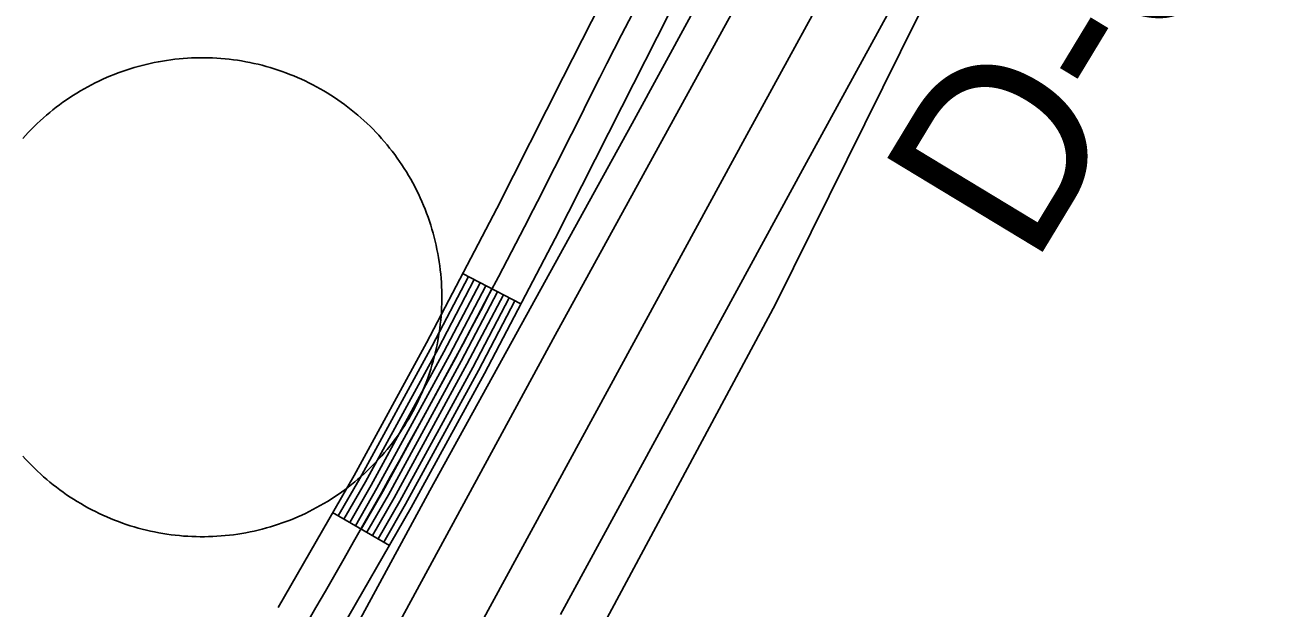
# Model space of a CAD drawing. Extents: x 3568792 to 3606828, y 529143 to 554785.
# Drawn here: x 3574396 to 3574964, y 545022 to 545289 of the extents above; entities that cross this region are included whole.
import ezdxf

# ---------------------------------------------------------------- set-up
doc = ezdxf.new("R2010")
doc.units = 0
for name, color, linetype in [('V-DOMW-TANK', 7, 'Continuous'), ('V-RIVR-RANG-IDEN', 7, 'Continuous'), ('V-ROAD-CNTR', 7, 'Continuous'), ('V-SITE-VEGE', 7, 'Continuous'), ('V-UTIL-LINE', 7, 'Continuous')]:
    doc.layers.add(name, color=color, linetype=linetype)

msp = doc.modelspace()

# ---------------------------------------------------------------- linework, layer by layer
at = {"layer": 'V-DOMW-TANK'}
for points in [[(3574413.91, 545253.69), (3574415.48, 545254.79), (3574417.06, 545255.86), (3574418.67, 545256.9), (3574420.29, 545257.92), (3574421.92, 545258.9), (3574423.58, 545259.86), (3574425.25, 545260.78), (3574426.94, 545261.68), (3574428.63, 545262.55), (3574430.35, 545263.39), (3574432.08, 545264.2), (3574433.83, 545264.98), (3574435.59, 545265.72), (3574437.36, 545266.44), (3574439.15, 545267.13), (3574440.94, 545267.78), (3574442.75, 545268.41), (3574444.56, 545269), (3574446.39, 545269.56), (3574448.23, 545270.08), (3574450.07, 545270.58), (3574451.92, 545271.04), (3574453.79, 545271.47), (3574455.66, 545271.87), (3574457.53, 545272.24), (3574459.41, 545272.57), (3574461.3, 545272.87), (3574463.19, 545273.14), (3574465.09, 545273.37), (3574466.99, 545273.57), (3574468.89, 545273.74), (3574470.8, 545273.87), (3574472.71, 545273.97), (3574474.62, 545274.04), (3574476.53, 545274.08), (3574478.44, 545274.08), (3574480.35, 545274.05), (3574482.26, 545273.98), (3574484.17, 545273.88), (3574486.08, 545273.75), (3574487.98, 545273.58), (3574489.88, 545273.38), (3574491.78, 545273.15), (3574493.67, 545272.89), (3574495.56, 545272.59), (3574497.44, 545272.26), (3574499.31, 545271.9), (3574501.19, 545271.5), (3574503.05, 545271.07), (3574504.9, 545270.61), (3574506.75, 545270.11), (3574508.59, 545269.59), (3574510.41, 545269.03), (3574512.23, 545268.44), (3574514.04, 545267.82), (3574515.83, 545267.17), (3574517.62, 545266.48), (3574519.39, 545265.77), (3574521.15, 545265.02), (3574522.9, 545264.25), (3574524.63, 545263.44), (3574526.34, 545262.6), (3574528.05, 545261.74), (3574529.74, 545260.84), (3574531.41, 545259.91), (3574533.06, 545258.96), (3574534.7, 545257.98), (3574536.32, 545256.96), (3574537.93, 545255.93), (3574539.51, 545254.86), (3574541.08, 545253.76), (3574542.62, 545252.64), (3574544.15, 545251.49), (3574545.66, 545250.32), (3574547.14, 545249.11), (3574548.61, 545247.89), (3574550.05, 545246.63), (3574551.47, 545245.35), (3574552.87, 545244.05), (3574554.24, 545242.72), (3574555.6, 545241.38), (3574556.93, 545240), (3574558.23, 545238.6), (3574559.51, 545237.19), (3574560.76, 545235.74), (3574561.99, 545234.28), (3574563.19, 545232.8), (3574564.37, 545231.29), (3574565.52, 545229.77), (3574566.65, 545228.22), (3574567.75, 545226.66), (3574568.81, 545225.07), (3574569.85, 545223.47), (3574570.87, 545221.85), (3574571.85, 545220.21), (3574572.81, 545218.56), (3574573.74, 545216.89), (3574574.63, 545215.2), (3574575.5, 545213.5), (3574576.34, 545211.78)], [(3574395.5, 545237.1), (3574396.78, 545238.52), (3574398.08, 545239.92), (3574399.41, 545241.29), (3574400.76, 545242.64), (3574402.13, 545243.97), (3574403.53, 545245.28), (3574404.95, 545246.56), (3574406.39, 545247.81), (3574407.85, 545249.04), (3574409.34, 545250.24), (3574410.84, 545251.42), (3574412.37, 545252.57), (3574413.91, 545253.69)], [(3574576.34, 545211.78), (3574577.15, 545210.05), (3574577.93, 545208.3), (3574578.68, 545206.55), (3574579.39, 545204.77), (3574580.08, 545202.99), (3574580.73, 545201.19), (3574581.36, 545199.39), (3574581.95, 545197.57), (3574582.51, 545195.74), (3574583.04, 545193.91), (3574583.53, 545192.06), (3574583.99, 545190.21), (3574584.43, 545188.34), (3574584.82, 545186.48), (3574585.19, 545184.6), (3574585.52, 545182.72), (3574585.82, 545180.83), (3574586.09, 545178.94), (3574586.32, 545177.04), (3574586.52, 545175.14), (3574586.69, 545173.24), (3574586.83, 545171.33), (3574586.93, 545169.43), (3574586.99, 545167.52), (3574587.03, 545165.6), (3574587.03, 545163.69), (3574587, 545161.78), (3574586.93, 545159.87), (3574586.83, 545157.96), (3574586.7, 545156.06), (3574586.54, 545154.15), (3574586.34, 545152.25), (3574586.1, 545150.36), (3574585.84, 545148.46), (3574585.54, 545146.58), (3574585.21, 545144.69), (3574584.85, 545142.82), (3574584.45, 545140.95), (3574584.02, 545139.08), (3574583.56, 545137.23), (3574583.07, 545135.39), (3574582.54, 545133.55), (3574581.98, 545131.72), (3574581.39, 545129.9), (3574580.77, 545128.1), (3574580.12, 545126.3), (3574579.44, 545124.52), (3574578.72, 545122.74), (3574577.98, 545120.99), (3574577.2, 545119.24), (3574576.39, 545117.51), (3574575.56, 545115.79), (3574574.69, 545114.08), (3574573.79, 545112.4), (3574572.87, 545110.73), (3574571.91, 545109.07), (3574570.93, 545107.43), (3574569.92, 545105.81), (3574568.88, 545104.21), (3574567.81, 545102.62)], [(3574567.81, 545102.62), (3574566.71, 545101.06), (3574565.59, 545099.51), (3574564.44, 545097.98), (3574563.27, 545096.48), (3574562.07, 545094.99), (3574560.84, 545093.53), (3574559.58, 545092.08), (3574558.31, 545090.66), (3574557, 545089.27), (3574555.68, 545087.89), (3574554.33, 545086.54), (3574552.95, 545085.21), (3574551.56, 545083.91), (3574550.14, 545082.62), (3574548.69, 545081.37), (3574547.23, 545080.14), (3574545.75, 545078.94), (3574544.24, 545077.76), (3574542.72, 545076.61), (3574541.17, 545075.49), (3574539.61, 545074.39), (3574538.02, 545073.32), (3574536.42, 545072.28), (3574534.8, 545071.27), (3574533.16, 545070.28), (3574531.51, 545069.32), (3574529.84, 545068.4), (3574528.15, 545067.5), (3574526.45, 545066.63), (3574524.73, 545065.79), (3574523, 545064.98), (3574521.25, 545064.2), (3574519.5, 545063.46), (3574517.72, 545062.74), (3574515.94, 545062.06), (3574514.15, 545061.4), (3574512.34, 545060.78), (3574510.52, 545060.19), (3574508.7, 545059.63), (3574506.86, 545059.1), (3574505.01, 545058.6), (3574503.16, 545058.14), (3574501.3, 545057.71), (3574499.43, 545057.31), (3574497.55, 545056.94), (3574495.67, 545056.61), (3574493.78, 545056.31), (3574491.89, 545056.04), (3574490, 545055.81), (3574488.09, 545055.61), (3574486.19, 545055.44), (3574484.29, 545055.31), (3574482.38, 545055.21), (3574480.47, 545055.14), (3574478.56, 545055.1), (3574476.65, 545055.1), (3574474.73, 545055.14), (3574472.82, 545055.2), (3574470.92, 545055.3), (3574469.01, 545055.43), (3574467.11, 545055.6), (3574465.21, 545055.8), (3574463.31, 545056.03), (3574461.42, 545056.29), (3574459.53, 545056.59), (3574457.65, 545056.92), (3574455.77, 545057.29), (3574453.9, 545057.68), (3574452.04, 545058.11), (3574450.18, 545058.57), (3574448.34, 545059.07), (3574446.5, 545059.59), (3574444.67, 545060.15), (3574442.86, 545060.74), (3574441.05, 545061.36), (3574439.25, 545062.01), (3574437.47, 545062.7), (3574435.7, 545063.41), (3574433.94, 545064.16), (3574432.19, 545064.93), (3574430.46, 545065.74), (3574428.74, 545066.58), (3574427.04, 545067.45), (3574425.35, 545068.34), (3574423.68, 545069.27), (3574422.02, 545070.22), (3574420.38, 545071.2), (3574418.76, 545072.21), (3574417.16, 545073.26), (3574415.58, 545074.32), (3574414.01, 545075.42), (3574412.46, 545076.54), (3574410.94, 545077.69), (3574409.43, 545078.87), (3574407.94, 545080.07), (3574406.48, 545081.3), (3574405.04, 545082.55), (3574403.61, 545083.83), (3574402.21, 545085.13), (3574400.84, 545086.45)], [(3574400.84, 545086.45), (3574399.49, 545087.81), (3574398.16, 545089.18), (3574396.86, 545090.58), (3574395.58, 545092)]]:
    msp.add_lwpolyline(points, dxfattribs=at)
at = {"layer": 'V-ROAD-CNTR'}
for p, q in [((3574596.54, 545175.4), (3574623.12, 545161.5)), ((3574537.13, 545066.12), (3574563.14, 545051.15))]:
    msp.add_line(p, q, dxfattribs=at)
for points in [[(3574678.59, 546490.05), (3575123.45, 546255.91), (3575223.94, 546148.9), (3575228.49, 546135.75), (3575230.61, 546121.88), (3575230.3, 546109.61), (3575228.45, 546103.51), (3575135.1, 545923.32), (3574752.8, 545224.48), (3574641.31, 545019.62)], [(3574667.22, 546462.13), (3575105.02, 546231.71), (3575197.68, 546133.03), (3575199.24, 546128.52), (3575200.55, 546119.98), (3575200.41, 546114.43), (3575200.54, 546114.86), (3575108.62, 545937.42), (3574726.47, 545238.85), (3574280.38, 544419.16)], [(3574642.53, 545265.22), (3574664.09, 545307.83), (3574686.56, 545349.83), (3574709.72, 545391.38), (3574733.52, 545432.97), (3574756.11, 545470.42)], [(3574669.3, 545251.68), (3574690.7, 545293.98), (3574712.89, 545335.45), (3574735.85, 545376.63), (3574759.38, 545417.77), (3574781.8, 545454.92)], [(3574512.2, 545022.78), (3574546.92, 545083.12), (3574580.01, 545143.81), (3574612.1, 545205.16), (3574642.54, 545265.23)], [(3574538.2, 545007.82), (3574573.1, 545068.46), (3574606.47, 545129.67), (3574638.78, 545191.43), (3574669.3, 545251.67)], [(3574539.73, 545064.62), (3574549.54, 545081.66), (3574582.66, 545142.39), (3574599.2, 545174.01)], [(3574542.33, 545063.12), (3574552.16, 545080.19), (3574585.3, 545140.98), (3574601.85, 545172.62)], [(3574544.94, 545061.63), (3574554.77, 545078.72), (3574587.95, 545139.57), (3574604.51, 545171.23)], [(3574547.54, 545060.13), (3574557.39, 545077.26), (3574590.6, 545138.15), (3574607.17, 545169.84)], [(3574550.14, 545058.63), (3574560.01, 545075.79), (3574593.24, 545136.74), (3574609.83, 545168.45)], [(3574552.74, 545057.14), (3574562.63, 545074.32), (3574595.89, 545135.33), (3574612.49, 545167.06)], [(3574555.34, 545055.64), (3574565.24, 545072.86), (3574598.53, 545133.91), (3574615.15, 545165.67)], [(3574557.94, 545054.14), (3574567.86, 545071.39), (3574601.18, 545132.5), (3574617.8, 545164.28)], [(3574560.54, 545052.65), (3574570.48, 545069.92), (3574603.83, 545131.09), (3574620.46, 545162.89)]]:
    msp.add_lwpolyline(points, dxfattribs=at)
for centre, radius, start, end in [((3577089.12, 544045.1), 2718.95, 148.57597, 153.49622), ((3571080.02, 547024.23), 3988.11, 329.75299, 333.71985)]:
    msp.add_arc(centre, radius, start, end, dxfattribs=at)
at = {"layer": 'V-SITE-VEGE'}
msp.add_lwpolyline([(3574647.95, 544990.75), (3574739.46, 545161.43), (3574804.81, 545293.44), (3574898, 545449.6), (3574990.69, 545604.19)], dxfattribs=at)
at = {"layer": 'V-UTIL-LINE'}
for points in [[(3574072.57, 544264.84), (3574137.11, 544278.26), (3574177.53, 544337.08), (3574228, 544398.17), (3574291.95, 544480.26), (3574287.48, 544485.84), (3574304.26, 544542.62), (3574309.01, 544550.29), (3574391.64, 544700.42), (3574473.11, 544845.31), (3574559.31, 545000.69), (3574638.76, 545147.18), (3574737.2, 545326.76), (3574818.63, 545476.88), (3574907.18, 545639.1), (3574931.72, 545683.31), (3574940.79, 545699.64), (3574958.53, 545691.36), (3575066.06, 545887.09), (3575146.67, 546038.8), (3575192.54, 546121.54), (3575196.91, 546126.8), (3575226.89, 546189.71), (3575258.03, 546302.84)], [(3574931.72, 545683.31), (3574917.19, 545691.61), (3574861.79, 545595.94), (3574767.38, 545415.59), (3574674.09, 545244.08), (3574581.58, 545076.2), (3574507.26, 544939), (3574439.29, 544812.7), (3574359.83, 544667.01), (3574300.12, 544559.26), (3574296.97, 544552.81), (3574309.01, 544550.29)]]:
    msp.add_lwpolyline(points, dxfattribs=at)

# ---------------------------------------------------------------- texts
at = {"layer": 'V-RIVR-RANG-IDEN'}
msp.add_text('D-010', height=83, rotation=58.8053, dxfattribs=at).set_placement((3574856.89, 545177.52))

doc.saveas('drawing.dxf')
